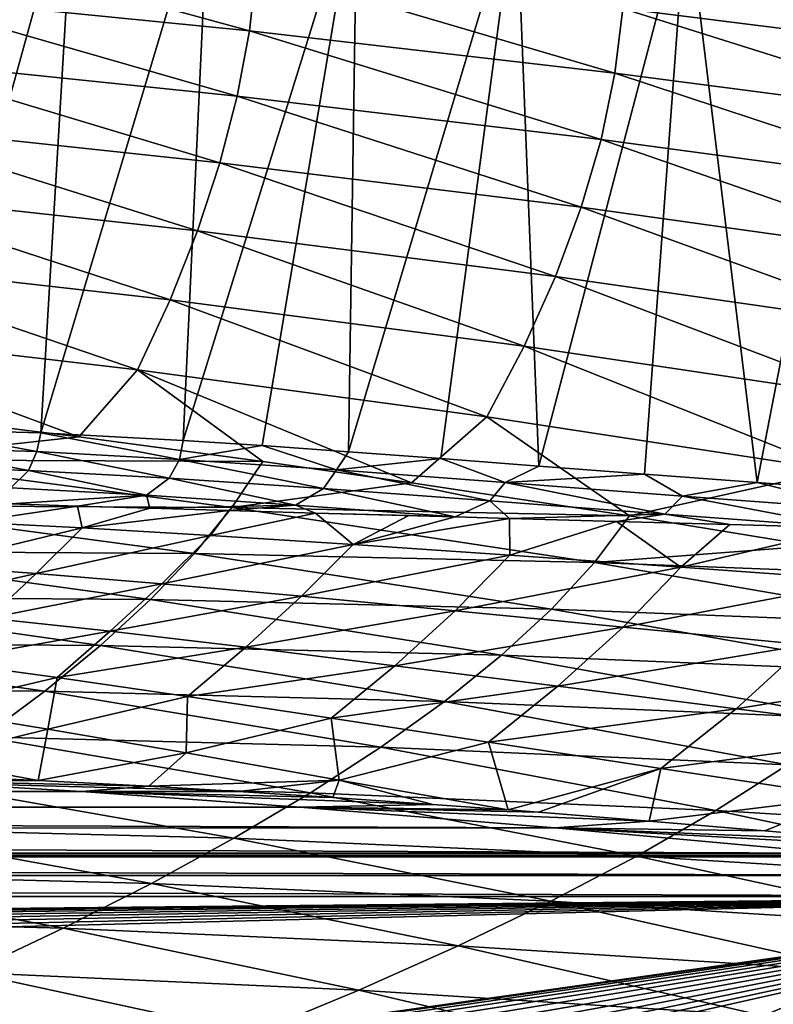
# Model space of a CAD drawing. Header units: metres. Extents: x -150 to 310, y -128 to 84.
# Tile 448 of 465: x 274 to 281, y 32 to 42. Entities that reach past the tile are written whole.
import ezdxf

# ---------------------------------------------------------------- set-up
doc = ezdxf.new("R2010")
doc.units = ezdxf.units.M
doc.layers.add('solid_26009703_SW0001_01', color=7, linetype='CONTINUOUS')

msp = doc.modelspace()

# ---------------------------------------------------------------- linework, layer by layer
at = {"layer": 'solid_26009703_SW0001_01'}
for points in [[(272.601837, 37.856117, 132.666702), (272.971222, 43.659603, 133.84671), (274.185699, 43.584297, 135.592087)], [(273.842712, 37.821144, 134.416183), (272.601837, 37.856117, 132.666702), (274.185699, 43.584297, 135.592087)], [(273.842712, 37.821144, 134.416183), (274.185699, 43.584297, 135.592087), (275.545258, 43.493195, 137.221298)], [(275.277344, 37.744339, 136.078384), (273.842712, 37.821144, 134.416183), (275.545258, 43.493195, 137.221298)], [(275.277344, 37.744339, 136.078384), (275.545258, 43.493195, 137.221298), (277.03421, 43.391209, 138.724335)], [(276.077057, 37.692402, 136.8862), (275.277344, 37.744339, 136.078384), (277.03421, 43.391209, 138.724335)], [(276.945831, 37.631107, 137.689392), (276.077057, 37.692402, 136.8862), (277.03421, 43.391209, 138.724335)], [(276.945831, 37.631107, 137.689392), (277.03421, 43.391209, 138.724335), (278.64032, 43.282211, 140.107361)], [(277.878021, 37.561451, 138.481125), (276.945831, 37.631107, 137.689392), (278.64032, 43.282211, 140.107361)], [(278.869202, 37.486496, 139.259277), (277.878021, 37.561451, 138.481125), (278.64032, 43.282211, 140.107361)], [(278.869202, 37.486496, 139.259277), (278.64032, 43.282211, 140.107361), (280.357391, 43.168575, 141.389862)], [(279.934418, 37.40583, 140.035751), (278.869202, 37.486496, 139.259277), (280.357391, 43.168575, 141.389862)], [(281.072784, 37.319199, 140.809952), (279.934418, 37.40583, 140.035751), (280.357391, 43.168575, 141.389862)], [(281.072784, 37.319199, 140.809952), (280.357391, 43.168575, 141.389862), (282.183624, 43.051003, 142.59462)], [(282.253265, 37.229946, 141.564911), (281.072784, 37.319199, 140.809952), (282.183624, 43.051003, 142.59462)], [(272.311646, 42.871708, 202.127609), (272.251434, 42.24519, 204.49028), (275.947021, 41.875992, 204.545471)], [(276.0177, 42.514565, 202.115005), (272.311646, 42.871708, 202.127609), (275.947021, 41.875992, 204.545471)], [(276.0177, 42.514565, 202.115005), (275.947021, 41.875992, 204.545471), (279.636627, 41.450348, 204.609222)], [(279.717957, 42.102825, 202.100555), (276.0177, 42.514565, 202.115005), (279.636627, 41.450348, 204.609222)], [(283.03009, 42.338314, 199.503235), (279.717957, 42.102825, 202.100555), (283.411652, 41.636585, 202.084259)], [(272.251434, 42.24519, 204.49028), (272.146698, 41.598602, 206.854385), (275.824463, 41.218681, 206.976532)], [(275.947021, 41.875992, 204.545471), (272.251434, 42.24519, 204.49028), (275.824463, 41.218681, 206.976532)], [(279.717957, 42.102825, 202.100555), (279.636627, 41.450348, 204.609222), (283.319427, 40.968357, 204.68158)], [(283.411652, 41.636585, 202.084259), (279.717957, 42.102825, 202.100555), (283.319427, 40.968357, 204.68158)], [(275.947021, 41.875992, 204.545471), (275.824463, 41.218681, 206.976532), (279.496094, 40.78067, 207.117569)], [(279.636627, 41.450348, 204.609222), (275.947021, 41.875992, 204.545471), (279.496094, 40.78067, 207.117569)], [(272.146698, 41.598602, 206.854385), (271.997498, 40.934856, 209.216797), (275.650116, 40.545399, 209.405197)], [(275.824463, 41.218681, 206.976532), (272.146698, 41.598602, 206.854385), (275.650116, 40.545399, 209.405197)], [(279.636627, 41.450348, 204.609222), (279.496094, 40.78067, 207.117569), (283.160706, 40.284668, 207.277496)], [(283.319427, 40.968357, 204.68158), (279.636627, 41.450348, 204.609222), (283.160706, 40.284668, 207.277496)], [(275.824463, 41.218681, 206.976532), (275.650116, 40.545399, 209.405197), (279.296448, 40.09639, 209.62265)], [(279.496094, 40.78067, 207.117569), (275.824463, 41.218681, 206.976532), (279.296448, 40.09639, 209.62265)], [(271.997498, 40.934856, 209.216797), (271.803986, 40.256855, 211.574432), (275.424164, 39.858898, 211.828415)], [(275.650116, 40.545399, 209.405197), (271.997498, 40.934856, 209.216797), (275.424164, 39.858898, 211.828415)], [(279.496094, 40.78067, 207.117569), (279.296448, 40.09639, 209.62265), (282.935608, 39.587925, 209.869202)], [(283.160706, 40.284668, 207.277496), (279.496094, 40.78067, 207.117569), (282.935608, 39.587925, 209.869202)], [(275.650116, 40.545399, 209.405197), (275.424164, 39.858898, 211.828415), (279.037933, 39.400089, 212.121552)], [(279.296448, 40.09639, 209.62265), (275.650116, 40.545399, 209.405197), (279.037933, 39.400089, 212.121552)], [(271.803986, 40.256855, 211.574432), (271.566284, 39.567505, 213.924149), (275.146698, 39.161949, 214.243164)], [(275.424164, 39.858898, 211.828415), (271.803986, 40.256855, 211.574432), (275.146698, 39.161949, 214.243164)], [(279.296448, 40.09639, 209.62265), (279.037933, 39.400089, 212.121552), (282.64444, 38.88052, 212.453857)], [(282.935608, 39.587925, 209.869202), (279.296448, 40.09639, 209.62265), (282.64444, 38.88052, 212.453857)], [(275.424164, 39.858898, 211.828415), (275.146698, 39.161949, 214.243164), (278.720673, 38.69437, 214.611328)], [(279.037933, 39.400089, 212.121552), (275.424164, 39.858898, 211.828415), (278.720673, 38.69437, 214.611328)], [(271.566284, 39.567505, 213.924149), (271.284515, 38.869713, 216.262833), (274.817902, 38.45731, 216.646408)], [(275.146698, 39.161949, 214.243164), (271.566284, 39.567505, 213.924149), (274.817902, 38.45731, 216.646408)], [(279.037933, 39.400089, 212.121552), (278.720673, 38.69437, 214.611328), (282.287262, 38.16486, 215.028687)], [(282.64444, 38.88052, 212.453857), (279.037933, 39.400089, 212.121552), (282.287262, 38.16486, 215.028687)], [(275.146698, 39.161949, 214.243164), (274.817902, 38.45731, 216.646408), (278.344788, 37.981823, 217.089066)], [(278.720673, 38.69437, 214.611328), (275.146698, 39.161949, 214.243164), (278.344788, 37.981823, 217.089066)], [(271.284515, 38.869713, 216.262833), (272.369324, 38.00972, 218.74382), (274.225372, 37.780502, 218.988785)], [(274.817902, 38.45731, 216.646408), (271.284515, 38.869713, 216.262833), (274.225372, 37.780502, 218.988785)], [(278.720673, 38.69437, 214.611328), (278.344788, 37.981823, 217.089066), (281.864288, 37.443344, 217.590836)], [(282.287262, 38.16486, 215.028687), (278.720673, 38.69437, 214.611328), (281.864288, 37.443344, 217.590836)], [(274.817902, 38.45731, 216.646408), (274.225372, 37.780502, 218.988785), (276.081726, 37.532753, 219.253662)], [(274.817902, 38.45731, 216.646408), (276.081726, 37.532753, 219.253662), (277.584503, 37.318607, 219.482727)], [(278.344788, 37.981823, 217.089066), (274.817902, 38.45731, 216.646408), (277.584503, 37.318607, 219.482727)], [(274.225372, 37.780502, 218.988785), (272.369324, 38.00972, 218.74382), (272.103668, 37.54863, 220.26416)], [(278.344788, 37.981823, 217.089066), (277.584503, 37.318607, 219.482727), (279.783447, 36.983261, 219.841583)], [(281.864288, 37.443344, 217.590836), (278.344788, 37.981823, 217.089066), (279.783447, 36.983261, 219.841583)], [(273.802277, 37.631905, 134.372299), (272.531189, 37.668465, 132.573914), (272.601837, 37.856117, 132.666702)], [(273.802277, 37.631905, 134.372299), (272.601837, 37.856117, 132.666702), (273.842712, 37.821144, 134.416183)], [(276.081726, 37.532753, 219.253662), (274.225372, 37.780502, 218.988785), (272.103668, 37.54863, 220.26416)], [(275.241241, 37.553352, 136.039948), (273.802277, 37.631905, 134.372299), (273.842712, 37.821144, 134.416183)], [(275.241241, 37.553352, 136.039948), (273.842712, 37.821144, 134.416183), (275.277344, 37.744339, 136.078384)], [(273.717285, 37.441967, 134.327621), (272.463776, 37.477364, 132.550262), (272.531189, 37.668465, 132.573914)], [(273.717285, 37.441967, 134.327621), (272.531189, 37.668465, 132.573914), (273.802277, 37.631905, 134.372299)], [(275.241241, 37.553352, 136.039948), (275.277344, 37.744339, 136.078384), (276.077057, 37.692402, 136.8862)], [(276.825012, 37.447277, 137.575851), (275.241241, 37.553352, 136.039948), (276.077057, 37.692402, 136.8862)], [(276.825012, 37.447277, 137.575851), (276.077057, 37.692402, 136.8862), (276.945831, 37.631107, 137.689392)], [(275.77121, 37.067417, 220.820587), (272.103668, 37.54863, 220.26416), (271.778748, 37.087719, 221.774826)], [(275.77121, 37.067417, 220.820587), (276.081726, 37.532753, 219.253662), (272.103668, 37.54863, 220.26416)], [(275.135895, 37.364811, 135.978699), (273.717285, 37.441967, 134.327621), (273.802277, 37.631905, 134.372299)], [(275.135895, 37.364811, 135.978699), (273.802277, 37.631905, 134.372299), (275.241241, 37.553352, 136.039948)], [(276.696411, 37.260773, 137.501221), (275.135895, 37.364811, 135.978699), (275.241241, 37.553352, 136.039948)], [(276.696411, 37.260773, 137.501221), (275.241241, 37.553352, 136.039948), (276.825012, 37.447277, 137.575851)], [(276.825012, 37.447277, 137.575851), (276.945831, 37.631107, 137.689392), (277.878021, 37.561451, 138.481125)], [(278.527222, 37.320171, 138.987671), (276.825012, 37.447277, 137.575851), (277.878021, 37.561451, 138.481125)], [(278.527222, 37.320171, 138.987671), (277.878021, 37.561451, 138.481125), (278.869202, 37.486496, 139.259277)], [(273.53952, 37.265121, 134.217926), (272.463776, 37.477364, 132.550262), (273.717285, 37.441967, 134.327621)], [(277.584503, 37.318607, 219.482727), (276.081726, 37.532753, 219.253662), (275.77121, 37.067417, 220.820587)], [(278.373566, 37.135853, 138.902405), (276.696411, 37.260773, 137.501221), (276.825012, 37.447277, 137.575851)], [(278.373566, 37.135853, 138.902405), (276.825012, 37.447277, 137.575851), (278.527222, 37.320171, 138.987671)], [(278.527222, 37.320171, 138.987671), (278.869202, 37.486496, 139.259277), (279.934418, 37.40583, 140.035751)], [(274.907349, 37.191528, 135.834549), (273.53952, 37.265121, 134.217926), (273.717285, 37.441967, 134.327621)], [(274.907349, 37.191528, 135.834549), (273.717285, 37.441967, 134.327621), (275.135895, 37.364811, 135.978699)], [(276.411316, 37.092293, 137.329605), (274.907349, 37.191528, 135.834549), (275.135895, 37.364811, 135.978699)], [(276.411316, 37.092293, 137.329605), (275.135895, 37.364811, 135.978699), (276.696411, 37.260773, 137.501221)], [(280.320068, 37.182877, 140.291656), (278.527222, 37.320171, 138.987671), (279.934418, 37.40583, 140.035751)], [(281.864288, 37.443344, 217.590836), (279.783447, 36.983261, 219.841583), (281.631531, 36.681129, 220.165054)], [(280.320068, 37.182877, 140.291656), (279.934418, 37.40583, 140.035751), (281.072784, 37.319199, 140.809952)], [(274.907349, 37.191528, 135.834549), (273.536743, 37.104218, 134.374084), (273.53952, 37.265121, 134.217926)], [(279.783447, 36.983261, 219.841583), (277.584503, 37.318607, 219.482727), (275.77121, 37.067417, 220.820587)], [(276.411316, 37.092293, 137.329605), (276.696411, 37.260773, 137.501221), (278.023193, 36.972717, 138.704636)], [(278.373566, 37.135853, 138.902405), (278.023193, 36.972717, 138.704636), (276.696411, 37.260773, 137.501221)], [(280.140686, 37.000237, 140.198029), (278.373566, 37.135853, 138.902405), (278.527222, 37.320171, 138.987671)], [(280.140686, 37.000237, 140.198029), (278.527222, 37.320171, 138.987671), (280.320068, 37.182877, 140.291656)], [(282.180939, 37.043209, 141.506927), (280.320068, 37.182877, 140.291656), (281.072784, 37.319199, 140.809952)], [(282.180939, 37.043209, 141.506927), (281.072784, 37.319199, 140.809952), (282.253265, 37.229946, 141.564911)], [(274.907349, 37.191528, 135.834549), (274.213043, 37.08218, 135.184525), (273.536743, 37.104218, 134.374084)], [(274.907349, 37.191528, 135.834549), (274.94101, 37.06073, 135.974411), (274.213043, 37.08218, 135.184525)], [(276.411316, 37.092293, 137.329605), (274.94101, 37.06073, 135.974411), (274.907349, 37.191528, 135.834549)], [(280.140686, 37.000237, 140.198029), (280.320068, 37.182877, 140.291656), (282.00769, 36.861492, 141.425858)], [(282.180939, 37.043209, 141.506927), (282.00769, 36.861492, 141.425858), (280.320068, 37.182877, 140.291656)], [(275.392242, 36.603016, 222.375458), (271.778748, 37.087719, 221.774826), (271.399323, 36.626629, 223.275009)], [(275.392242, 36.603016, 222.375458), (275.77121, 37.067417, 220.820587), (271.778748, 37.087719, 221.774826)], [(273.536743, 37.104218, 134.374084), (274.213043, 37.08218, 135.184525), (273.128204, 36.919552, 134.088882)], [(274.213043, 37.08218, 135.184525), (274.25943, 36.861767, 135.46283), (273.128204, 36.919552, 134.088882)], [(274.213043, 37.08218, 135.184525), (274.94101, 37.06073, 135.974411), (274.25943, 36.861767, 135.46283)], [(274.94101, 37.06073, 135.974411), (275.738373, 37.037525, 136.763672), (274.25943, 36.861767, 135.46283)], [(276.411316, 37.092293, 137.329605), (275.738373, 37.037525, 136.763672), (274.94101, 37.06073, 135.974411)], [(279.430878, 36.512592, 221.462723), (275.77121, 37.067417, 220.820587), (275.392242, 36.603016, 222.375458)], [(276.411316, 37.092293, 137.329605), (276.613007, 37.012245, 137.555008), (275.738373, 37.037525, 136.763672)], [(279.430878, 36.512592, 221.462723), (279.783447, 36.983261, 219.841583), (275.77121, 37.067417, 220.820587)], [(276.411316, 37.092293, 137.329605), (278.023193, 36.972717, 138.704636), (276.613007, 37.012245, 137.555008)], [(278.373566, 37.135853, 138.902405), (278.571503, 36.956432, 139.11911), (278.023193, 36.972717, 138.704636)], [(280.140686, 37.000237, 140.198029), (278.571503, 36.956432, 139.11911), (278.373566, 37.135853, 138.902405)], [(275.738373, 37.037525, 136.763672), (275.554047, 36.786037, 136.799454), (274.25943, 36.861767, 135.46283)], [(275.738373, 37.037525, 136.763672), (276.613007, 37.012245, 137.555008), (275.554047, 36.786037, 136.799454)], [(276.613007, 37.012245, 137.555008), (276.9935, 36.694233, 138.077148), (275.554047, 36.786037, 136.799454)], [(276.613007, 37.012245, 137.555008), (277.557861, 36.98597, 138.339767), (276.9935, 36.694233, 138.077148)], [(276.613007, 37.012245, 137.555008), (278.023193, 36.972717, 138.704636), (277.557861, 36.98597, 138.339767)], [(277.557861, 36.98597, 138.339767), (278.023193, 36.972717, 138.704636), (276.9935, 36.694233, 138.077148)], [(278.023193, 36.972717, 138.704636), (278.571503, 36.956432, 139.11911), (276.9935, 36.694233, 138.077148)], [(278.571503, 36.956432, 139.11911), (278.574768, 36.587727, 139.303635), (276.9935, 36.694233, 138.077148)], [(280.140686, 37.000237, 140.198029), (279.651031, 36.925396, 139.891769), (278.571503, 36.956432, 139.11911)], [(278.571503, 36.956432, 139.11911), (279.651031, 36.925396, 139.891769), (278.574768, 36.587727, 139.303635)], [(281.631531, 36.681129, 220.165054), (279.783447, 36.983261, 219.841583), (279.430878, 36.512592, 221.462723)], [(280.140686, 37.000237, 140.198029), (280.795807, 36.895142, 140.658905), (279.651031, 36.925396, 139.891769)], [(280.140686, 37.000237, 140.198029), (282.00769, 36.861492, 141.425858), (280.795807, 36.895142, 140.658905)], [(273.128204, 36.919552, 134.088882), (274.25943, 36.861767, 135.46283), (272.690216, 36.482426, 134.087891)], [(274.25943, 36.861767, 135.46283), (273.795105, 36.402981, 135.452423), (272.690216, 36.482426, 134.087891)], [(274.25943, 36.861767, 135.46283), (275.554047, 36.786037, 136.799454), (273.795105, 36.402981, 135.452423)], [(279.651031, 36.925396, 139.891769), (280.300354, 36.467377, 140.493942), (278.574768, 36.587727, 139.303635)], [(279.651031, 36.925396, 139.891769), (280.795807, 36.895142, 140.658905), (280.300354, 36.467377, 140.493942)], [(280.795807, 36.895142, 140.658905), (282.00769, 36.861492, 141.425858), (280.300354, 36.467377, 140.493942)], [(282.00769, 36.861492, 141.425858), (282.180786, 36.332588, 141.667389), (280.300354, 36.467377, 140.493942)], [(275.554047, 36.786037, 136.799454), (275.061737, 36.298759, 136.772141), (273.795105, 36.402981, 135.452423)], [(275.554047, 36.786037, 136.799454), (276.9935, 36.694233, 138.077148), (275.061737, 36.298759, 136.772141)], [(276.9935, 36.694233, 138.077148), (276.472015, 36.172409, 138.030869), (275.061737, 36.298759, 136.772141)], [(276.9935, 36.694233, 138.077148), (278.574768, 36.587727, 139.303635), (276.472015, 36.172409, 138.030869)], [(283.481079, 36.3601, 220.508896), (281.631531, 36.681129, 220.165054), (279.430878, 36.512592, 221.462723)], [(274.949677, 36.139271, 223.917053), (271.399323, 36.626629, 223.275009), (270.967163, 36.165348, 224.763535)], [(274.949677, 36.139271, 223.917053), (275.392242, 36.603016, 222.375458), (271.399323, 36.626629, 223.275009)], [(278.997894, 36.044155, 223.068588), (275.392242, 36.603016, 222.375458), (274.949677, 36.139271, 223.917053)], [(278.997894, 36.044155, 223.068588), (279.430878, 36.512592, 221.462723), (275.392242, 36.603016, 222.375458)], [(278.574768, 36.587727, 139.303635), (278.023254, 36.026352, 139.236969), (276.472015, 36.172409, 138.030869)], [(278.574768, 36.587727, 139.303635), (280.300354, 36.467377, 140.493942), (278.023254, 36.026352, 139.236969)], [(272.690216, 36.482426, 134.087891), (273.795105, 36.402981, 135.452423), (272.2435, 36.053669, 134.087234)], [(280.300354, 36.467377, 140.493942), (279.71817, 35.86253, 140.405243), (278.023254, 36.026352, 139.236969)], [(283.081543, 35.88422, 222.190567), (279.430878, 36.512592, 221.462723), (278.997894, 36.044155, 223.068588)], [(283.081543, 35.88422, 222.190567), (283.481079, 36.3601, 220.508896), (279.430878, 36.512592, 221.462723)], [(280.300354, 36.467377, 140.493942), (282.180786, 36.332588, 141.667389), (279.71817, 35.86253, 140.405243)], [(273.795105, 36.402981, 135.452423), (273.314636, 35.952183, 135.447433), (272.2435, 36.053669, 134.087234)], [(273.795105, 36.402981, 135.452423), (275.061737, 36.298759, 136.772141), (273.314636, 35.952183, 135.447433)], [(275.061737, 36.298759, 136.772141), (274.54245, 35.818943, 136.757339), (273.314636, 35.952183, 135.447433)], [(275.061737, 36.298759, 136.772141), (276.472015, 36.172409, 138.030869), (274.54245, 35.818943, 136.757339)], [(282.180786, 36.332588, 141.667389), (281.5672, 35.681396, 141.555573), (279.71817, 35.86253, 140.405243)], [(274.445648, 35.676296, 225.443756), (270.967163, 36.165348, 224.763535), (270.48407, 35.703869, 226.239243)], [(274.445648, 35.676296, 225.443756), (274.949677, 36.139271, 223.917053), (270.967163, 36.165348, 224.763535)], [(276.472015, 36.172409, 138.030869), (275.909943, 35.657562, 138.005692), (274.54245, 35.818943, 136.757339)], [(276.472015, 36.172409, 138.030869), (278.023254, 36.026352, 139.236969), (275.909943, 35.657562, 138.005692)], [(278.492249, 35.577339, 224.657959), (274.949677, 36.139271, 223.917053), (274.445648, 35.676296, 225.443756)], [(278.492249, 35.577339, 224.657959), (278.997894, 36.044155, 223.068588), (274.949677, 36.139271, 223.917053)], [(278.023254, 36.026352, 139.236969), (277.415283, 35.471687, 139.200928), (275.909943, 35.657562, 138.005692)], [(278.023254, 36.026352, 139.236969), (279.71817, 35.86253, 140.405243), (277.415283, 35.471687, 139.200928)], [(282.594543, 35.411198, 223.854233), (278.997894, 36.044155, 223.068588), (278.492249, 35.577339, 224.657959)], [(282.594543, 35.411198, 223.854233), (283.081543, 35.88422, 222.190567), (278.997894, 36.044155, 223.068588)], [(273.314636, 35.952183, 135.447433), (274.54245, 35.818943, 136.757339), (272.82193, 35.512897, 135.446609)], [(279.71817, 35.86253, 140.405243), (279.061829, 35.264538, 140.357193), (277.415283, 35.471687, 139.200928)], [(279.71817, 35.86253, 140.405243), (281.5672, 35.681396, 141.555573), (279.061829, 35.264538, 140.357193)], [(274.54245, 35.818943, 136.757339), (274.005127, 35.354557, 136.752258), (272.82193, 35.512897, 135.446609)], [(274.54245, 35.818943, 136.757339), (275.909943, 35.657562, 138.005692), (274.005127, 35.354557, 136.752258)], [(273.882233, 35.214207, 226.953949), (270.48407, 35.703869, 226.239243), (269.951813, 35.242176, 227.700928)], [(273.882233, 35.214207, 226.953949), (274.445648, 35.676296, 225.443756), (270.48407, 35.703869, 226.239243)], [(277.916412, 35.112404, 226.228714), (274.445648, 35.676296, 225.443756), (273.882233, 35.214207, 226.953949)], [(277.916412, 35.112404, 226.228714), (278.492249, 35.577339, 224.657959), (274.445648, 35.676296, 225.443756)], [(281.5672, 35.681396, 141.555573), (280.860565, 35.037785, 141.494431), (279.061829, 35.264538, 140.357193)], [(281.5672, 35.681396, 141.555573), (283.577698, 35.483116, 142.706573), (280.860565, 35.037785, 141.494431)], [(275.909943, 35.657562, 138.005692), (275.322449, 35.163074, 137.996872), (274.005127, 35.354557, 136.752258)], [(275.909943, 35.657562, 138.005692), (277.415283, 35.471687, 139.200928), (275.322449, 35.163074, 137.996872)], [(282.025909, 34.940891, 225.497757), (278.492249, 35.577339, 224.657959), (277.916412, 35.112404, 226.228714)], [(282.025909, 34.940891, 225.497757), (282.594543, 35.411198, 223.854233), (278.492249, 35.577339, 224.657959)], [(272.65802, 35.035854, 135.858398), (272.82193, 35.512897, 135.446609), (274.005127, 35.354557, 136.752258)], [(277.415283, 35.471687, 139.200928), (276.773071, 34.943184, 139.18866), (275.322449, 35.163074, 137.996872)], [(277.415283, 35.471687, 139.200928), (279.061829, 35.264538, 140.357193), (276.773071, 34.943184, 139.18866)], [(283.577698, 35.483116, 142.706573), (282.819458, 34.792801, 142.6315), (280.860565, 35.037785, 141.494431)], [(273.912659, 34.833256, 137.221832), (272.65802, 35.035854, 135.858398), (274.005127, 35.354557, 136.752258)], [(273.912659, 34.833256, 137.221832), (274.005127, 35.354557, 136.752258), (275.322449, 35.163074, 137.996872)], [(279.061829, 35.264538, 140.357193), (278.361267, 34.699238, 140.340744), (276.773071, 34.943184, 139.18866)], [(279.061829, 35.264538, 140.357193), (280.860565, 35.037785, 141.494431), (278.361267, 34.699238, 140.340744)], [(273.261505, 34.753117, 228.445999), (273.882233, 35.214207, 226.953949), (269.951813, 35.242176, 227.700928)], [(277.272766, 34.649605, 227.778717), (273.882233, 35.214207, 226.953949), (273.261505, 34.753117, 228.445999)], [(277.272766, 34.649605, 227.778717), (277.916412, 35.112404, 226.228714), (273.882233, 35.214207, 226.953949)], [(275.310394, 34.591537, 138.520172), (273.912659, 34.833256, 137.221832), (275.322449, 35.163074, 137.996872)], [(275.310394, 34.591537, 138.520172), (275.322449, 35.163074, 137.996872), (276.773071, 34.943184, 139.18866)], [(281.378357, 34.473717, 227.118439), (277.916412, 35.112404, 226.228714), (277.272766, 34.649605, 227.778717)], [(281.378357, 34.473717, 227.118439), (282.025909, 34.940891, 225.497757), (277.916412, 35.112404, 226.228714)], [(272.670441, 34.52607, 136.491791), (272.65802, 35.035854, 135.858398), (273.912659, 34.833256, 137.221832)], [(280.860565, 35.037785, 141.494431), (280.098816, 34.433998, 141.472763), (278.361267, 34.699238, 140.340744)], [(280.860565, 35.037785, 141.494431), (282.819458, 34.792801, 142.6315), (280.098816, 34.433998, 141.472763)], [(276.854492, 34.317413, 139.764893), (275.310394, 34.591537, 138.520172), (276.773071, 34.943184, 139.18866)], [(276.854492, 34.317413, 139.764893), (276.773071, 34.943184, 139.18866), (278.361267, 34.699238, 140.340744)], [(273.815338, 34.314266, 137.700806), (272.670441, 34.52607, 136.491791), (273.912659, 34.833256, 137.221832)], [(273.815338, 34.314266, 137.700806), (273.912659, 34.833256, 137.221832), (275.310394, 34.591537, 138.520172)], [(282.819458, 34.792801, 142.6315), (281.994415, 34.149914, 142.603485), (280.098816, 34.433998, 141.472763)], [(276.56366, 34.189198, 229.305801), (273.261505, 34.753117, 228.445999), (272.585602, 34.293133, 229.918304)], [(276.56366, 34.189198, 229.305801), (277.272766, 34.649605, 227.778717), (273.261505, 34.753117, 228.445999)], [(278.557678, 34.017326, 140.971954), (276.854492, 34.317413, 139.764893), (278.361267, 34.699238, 140.340744)], [(278.557678, 34.017326, 140.971954), (278.361267, 34.699238, 140.340744), (280.098816, 34.433998, 141.472763)], [(274.933228, 34.257294, 138.581757), (273.815338, 34.314266, 137.700806), (275.310394, 34.591537, 138.520172)], [(274.933228, 34.257294, 138.581757), (275.310394, 34.591537, 138.520172), (276.854492, 34.317413, 139.764893)], [(280.654572, 34.010101, 228.713531), (277.272766, 34.649605, 227.778717), (276.56366, 34.189198, 229.305801)], [(280.654572, 34.010101, 228.713531), (281.378357, 34.473717, 227.118439), (277.272766, 34.649605, 227.778717)], [(273.298035, 34.336372, 137.261673), (272.670441, 34.52607, 136.491791), (273.815338, 34.314266, 137.700806)], [(284.830292, 33.760189, 228.112885), (281.378357, 34.473717, 227.118439), (280.654572, 34.010101, 228.713531)], [(278.864288, 33.994064, 141.15274), (278.557678, 34.017326, 140.971954), (280.098816, 34.433998, 141.472763)], [(279.981049, 33.905453, 141.795685), (278.864288, 33.994064, 141.15274), (280.098816, 34.433998, 141.472763)], [(279.981049, 33.905453, 141.795685), (280.098816, 34.433998, 141.472763), (281.994415, 34.149914, 142.603485)], [(225.746277, 34.204208, 139.234207), (272.352661, 34.314495, 137.696625), (274.253784, 34.204205, 139.234268)], [(275.791565, 33.731441, 230.807846), (272.585602, 34.293133, 229.918304), (271.856598, 33.834373, 231.369217)], [(272.352661, 34.314495, 137.696625), (273.298035, 34.336372, 137.261673), (273.815338, 34.314266, 137.700806)], [(272.352661, 34.314495, 137.696625), (273.815338, 34.314266, 137.700806), (274.933228, 34.257294, 138.581757)], [(274.253784, 34.204205, 139.234268), (272.352661, 34.314495, 137.696625), (274.933228, 34.257294, 138.581757)], [(275.791565, 33.731441, 230.807846), (276.56366, 34.189198, 229.305801), (272.585602, 34.293133, 229.918304)], [(275.833405, 34.204197, 139.234344), (274.933228, 34.257294, 138.581757), (276.854492, 34.317413, 139.764893)], [(276.789001, 34.142689, 139.878174), (275.833405, 34.204197, 139.234344), (276.854492, 34.317413, 139.764893)], [(277.799835, 34.072857, 140.515396), (276.789001, 34.142689, 139.878174), (276.854492, 34.317413, 139.764893)], [(277.799835, 34.072857, 140.515396), (276.854492, 34.317413, 139.764893), (278.557678, 34.017326, 140.971954)], [(223.542557, 34.046326, 140.738251), (225.746277, 34.204208, 139.234207), (274.253784, 34.204205, 139.234268)], [(223.542557, 34.046326, 140.738251), (274.253784, 34.204205, 139.234268), (276.457489, 34.046322, 140.738281)], [(274.253784, 34.204205, 139.234268), (274.933228, 34.257294, 138.581757), (275.833405, 34.204197, 139.234344)], [(274.253784, 34.204205, 139.234268), (275.833405, 34.204197, 139.234344), (276.789001, 34.142689, 139.878174)], [(274.253784, 34.204205, 139.234268), (276.789001, 34.142689, 139.878174), (277.799835, 34.072857, 140.515396)], [(276.457489, 34.046322, 140.738281), (274.253784, 34.204205, 139.234268), (277.799835, 34.072857, 140.515396)], [(279.857239, 33.550457, 230.280304), (276.56366, 34.189198, 229.305801), (275.791565, 33.731441, 230.807846)], [(279.857239, 33.550457, 230.280304), (280.654572, 34.010101, 228.713531), (276.56366, 34.189198, 229.305801)], [(276.457489, 34.046322, 140.738281), (277.799835, 34.072857, 140.515396), (278.557678, 34.017326, 140.971954)], [(281.150696, 33.807163, 142.441559), (279.981049, 33.905453, 141.795685), (281.994415, 34.149914, 142.603485)], [(282.373444, 33.699184, 143.089355), (281.150696, 33.807163, 142.441559), (281.994415, 34.149914, 142.603485)], [(220.753189, 33.818741, 142.368561), (223.542557, 34.046326, 140.738251), (279.031219, 33.83704, 142.251602)], [(223.542557, 34.046326, 140.738251), (276.457489, 34.046322, 140.738281), (279.031219, 33.83704, 142.251602)], [(276.457489, 34.046322, 140.738281), (278.557678, 34.017326, 140.971954), (278.864288, 33.994064, 141.15274)], [(276.457489, 34.046322, 140.738281), (278.864288, 33.994064, 141.15274), (279.981049, 33.905453, 141.795685)], [(279.031219, 33.83704, 142.251602), (276.457489, 34.046322, 140.738281), (279.981049, 33.905453, 141.795685)], [(284.026489, 33.295635, 229.758377), (280.654572, 34.010101, 228.713531), (279.857239, 33.550457, 230.280304)], [(284.026489, 33.295635, 229.758377), (284.830292, 33.760189, 228.112885), (280.654572, 34.010101, 228.713531)], [(279.031219, 33.83704, 142.251602), (279.981049, 33.905453, 141.795685), (281.150696, 33.807163, 142.441559)], [(220.753189, 33.818741, 142.368561), (281.85083, 33.581394, 143.738922), (218.184708, 33.581394, 143.738922)], [(220.753189, 33.818741, 142.368561), (279.031219, 33.83704, 142.251602), (281.85083, 33.581394, 143.738922)], [(274.958801, 33.276592, 232.2827), (271.856598, 33.834373, 231.369217), (271.076599, 33.376949, 232.797134)], [(274.958801, 33.276592, 232.2827), (275.791565, 33.731441, 230.807846), (271.856598, 33.834373, 231.369217)], [(279.031219, 33.83704, 142.251602), (282.373444, 33.699184, 143.089355), (283.649292, 33.581394, 143.738922)], [(281.85083, 33.581394, 143.738922), (279.031219, 33.83704, 142.251602), (283.649292, 33.581394, 143.738922)], [(279.031219, 33.83704, 142.251602), (281.150696, 33.807163, 142.441559), (282.373444, 33.699184, 143.089355)], [(278.989044, 33.095207, 231.816055), (275.791565, 33.731441, 230.807846), (274.958801, 33.276592, 232.2827)], [(278.989044, 33.095207, 231.816055), (279.857239, 33.550457, 230.280304), (275.791565, 33.731441, 230.807846)], [(217.965561, 33.56163, 143.842987), (218.184708, 33.581394, 143.738922), (282.053345, 33.561947, 143.841324)], [(218.184708, 33.581394, 143.738922), (281.85083, 33.581394, 143.738922), (282.053345, 33.561947, 143.841324)], [(216.006058, 33.355789, 144.858429), (217.744492, 33.542385, 143.9431), (283.994232, 33.355755, 144.858582)], [(217.744492, 33.542385, 143.9431), (217.965561, 33.56163, 143.842987), (282.255432, 33.542393, 143.943069)], [(217.744492, 33.542385, 143.9431), (282.255432, 33.542393, 143.943069), (283.994232, 33.355755, 144.858582)], [(217.965561, 33.56163, 143.842987), (282.053345, 33.561947, 143.841324), (282.255432, 33.542393, 143.943069)], [(283.141022, 32.836823, 231.369522), (279.857239, 33.550457, 230.280304), (278.989044, 33.095207, 231.816055)], [(283.141022, 32.836823, 231.369522), (284.026489, 33.295635, 229.758377), (279.857239, 33.550457, 230.280304)], [(274.067841, 32.824902, 233.728241), (271.076599, 33.376949, 232.797134), (270.248566, 32.920883, 234.200806)], [(274.067841, 32.824902, 233.728241), (274.958801, 33.276592, 232.2827), (271.076599, 33.376949, 232.797134)], [(216.006058, 33.355789, 144.858429), (285.633423, 33.142666, 145.804123), (214.366592, 33.142666, 145.804123)], [(216.006058, 33.355789, 144.858429), (283.994232, 33.355755, 144.858582), (285.633423, 33.142666, 145.804123)], [(278.052704, 32.644772, 233.318054), (274.958801, 33.276592, 232.2827), (274.067841, 32.824902, 233.728241)], [(278.052704, 32.644772, 233.318054), (278.989044, 33.095207, 231.816055), (274.958801, 33.276592, 232.2827)], [(255.041092, 32.842091, 147.075653), (214.366592, 33.142666, 145.804123), (285.633423, 33.142666, 145.804123)], [(255.409927, 32.833172, 147.113373), (255.041092, 32.842091, 147.075653), (285.633423, 33.142666, 145.804123)], [(255.762848, 32.808918, 147.215988), (255.409927, 32.833172, 147.113373), (285.633423, 33.142666, 145.804123)], [(256.09082, 32.770248, 147.379562), (255.762848, 32.808918, 147.215988), (285.633423, 33.142666, 145.804123)], [(256.383392, 32.718056, 147.600357), (256.09082, 32.770248, 147.379562), (285.633423, 33.142666, 145.804123)], [(256.627686, 32.654808, 147.867905), (256.383392, 32.718056, 147.600357), (285.633423, 33.142666, 145.804123)], [(256.818268, 32.582169, 148.175186), (256.627686, 32.654808, 147.867905), (285.633423, 33.142666, 145.804123)], [(256.94751, 32.502415, 148.512573), (256.818268, 32.582169, 148.175186), (285.633423, 33.142666, 145.804123)], [(257.010559, 32.41946, 148.86351), (256.94751, 32.502415, 148.512573), (285.633423, 33.142666, 145.804123)], [(273.054352, 31.368559, 153.309128), (257.010559, 32.41946, 148.86351), (285.633423, 33.142666, 145.804123)], [(273.394135, 31.401554, 153.16954), (273.054352, 31.368559, 153.309128), (285.633423, 33.142666, 145.804123)], [(273.753357, 31.419693, 153.092819), (273.394135, 31.401554, 153.16954), (285.633423, 33.142666, 145.804123)], [(274.123444, 31.422354, 153.081558), (273.753357, 31.419693, 153.092819), (285.633423, 33.142666, 145.804123)], [(274.487549, 31.409288, 153.136826), (274.123444, 31.422354, 153.081558), (285.633423, 33.142666, 145.804123)], [(274.835052, 31.381189, 153.255692), (274.487549, 31.409288, 153.136826), (285.633423, 33.142666, 145.804123)], [(275.156219, 31.338531, 153.436157), (274.835052, 31.381189, 153.255692), (285.633423, 33.142666, 145.804123)], [(275.43576, 31.28335, 153.669586), (275.156219, 31.338531, 153.436157), (285.633423, 33.142666, 145.804123)], [(275.666992, 31.217337, 153.948837), (275.43576, 31.28335, 153.669586), (285.633423, 33.142666, 145.804123)], [(275.84201, 31.142279, 154.266357), (275.666992, 31.217337, 153.948837), (285.633423, 33.142666, 145.804123)], [(275.953339, 31.061644, 154.607468), (275.84201, 31.142279, 154.266357), (285.633423, 33.142666, 145.804123)], [(275.999023, 30.977451, 154.963623), (275.953339, 31.061644, 154.607468), (285.633423, 33.142666, 145.804123)], [(275.999023, 30.977451, 154.963623), (285.633423, 33.142666, 145.804123), (277.165985, 26.360853, 174.49321)], [(277.273132, 26.442041, 174.149765), (277.165985, 26.360853, 174.49321), (285.633423, 33.142666, 145.804123)], [(277.444275, 26.517504, 173.830536), (277.273132, 26.442041, 174.149765), (285.633423, 33.142666, 145.804123)], [(277.670074, 26.58379, 173.550125), (277.444275, 26.517504, 173.830536), (285.633423, 33.142666, 145.804123)], [(277.949036, 26.640297, 173.311081), (277.670074, 26.58379, 173.550125), (285.633423, 33.142666, 145.804123)], [(278.26886, 26.683872, 173.126755), (277.949036, 26.640297, 173.311081), (285.633423, 33.142666, 145.804123)], [(282.176941, 32.384354, 232.942932), (278.989044, 33.095207, 231.816055), (278.052704, 32.644772, 233.318054)], [(278.612671, 26.71279, 173.00441), (278.26886, 26.683872, 173.126755), (285.633423, 33.142666, 145.804123)], [(278.977539, 26.726917, 172.944656), (278.612671, 26.71279, 173.00441), (285.633423, 33.142666, 145.804123)], [(279.346283, 26.725267, 172.95163), (278.977539, 26.726917, 172.944656), (285.633423, 33.142666, 145.804123)], [(282.176941, 32.384354, 232.942932), (283.141022, 32.836823, 231.369522), (278.989044, 33.095207, 231.816055)], [(279.706512, 26.708225, 173.023727), (279.346283, 26.725267, 172.95163), (285.633423, 33.142666, 145.804123)], [(280.049286, 26.676029, 173.159927), (279.706512, 26.708225, 173.023727), (285.633423, 33.142666, 145.804123)], [(280.358826, 26.630022, 173.354553), (280.049286, 26.676029, 173.159927), (285.633423, 33.142666, 145.804123)], [(280.626587, 26.571838, 173.600677), (280.358826, 26.630022, 173.354553), (285.633423, 33.142666, 145.804123)], [(280.844574, 26.502815, 173.89267), (280.626587, 26.571838, 173.600677), (285.633423, 33.142666, 145.804123)], [(281.00238, 26.42625, 174.216568), (280.844574, 26.502815, 173.89267), (285.633423, 33.142666, 145.804123)], [(281.096924, 26.344307, 174.563202), (281.00238, 26.42625, 174.216568), (285.633423, 33.142666, 145.804123)], [(281.124084, 26.259361, 174.922546), (281.096924, 26.344307, 174.563202), (285.633423, 33.142666, 145.804123)], [(281.124084, 16.540943, 216.034348), (281.124084, 26.259361, 174.922546), (285.633423, 33.142666, 145.804123)], [(281.124084, 16.540943, 216.034348), (285.633423, 33.142666, 145.804123), (283.218231, 23.153229, 188.062424)], [(273.122009, 32.376514, 235.142822), (274.067841, 32.824902, 233.728241), (270.248566, 32.920883, 234.200806)], [(277.050964, 32.199566, 234.783569), (274.067841, 32.824902, 233.728241), (273.122009, 32.376514, 235.142822)], [(277.050964, 32.199566, 234.783569), (278.052704, 32.644772, 233.318054), (274.067841, 32.824902, 233.728241)], [(281.137207, 31.938833, 234.475235), (278.052704, 32.644772, 233.318054), (277.050964, 32.199566, 234.783569)], [(281.137207, 31.938833, 234.475235), (282.176941, 32.384354, 232.942932), (278.052704, 32.644772, 233.318054)], [(285.354126, 31.598797, 234.188431), (282.176941, 32.384354, 232.942932), (281.137207, 31.938833, 234.475235)], [(275.987549, 31.759869, 236.210495), (273.122009, 32.376514, 235.142822), (272.125549, 31.931477, 236.525192)], [(275.987549, 31.759869, 236.210495), (277.050964, 32.199566, 234.783569), (273.122009, 32.376514, 235.142822)], [(280.024872, 31.500853, 235.963089), (277.050964, 32.199566, 234.783569), (275.987549, 31.759869, 236.210495)], [(280.024872, 31.500853, 235.963089), (281.137207, 31.938833, 234.475235), (277.050964, 32.199566, 234.783569)]]:
    msp.add_3dface(points, dxfattribs=at)

doc.saveas('drawing.dxf')
